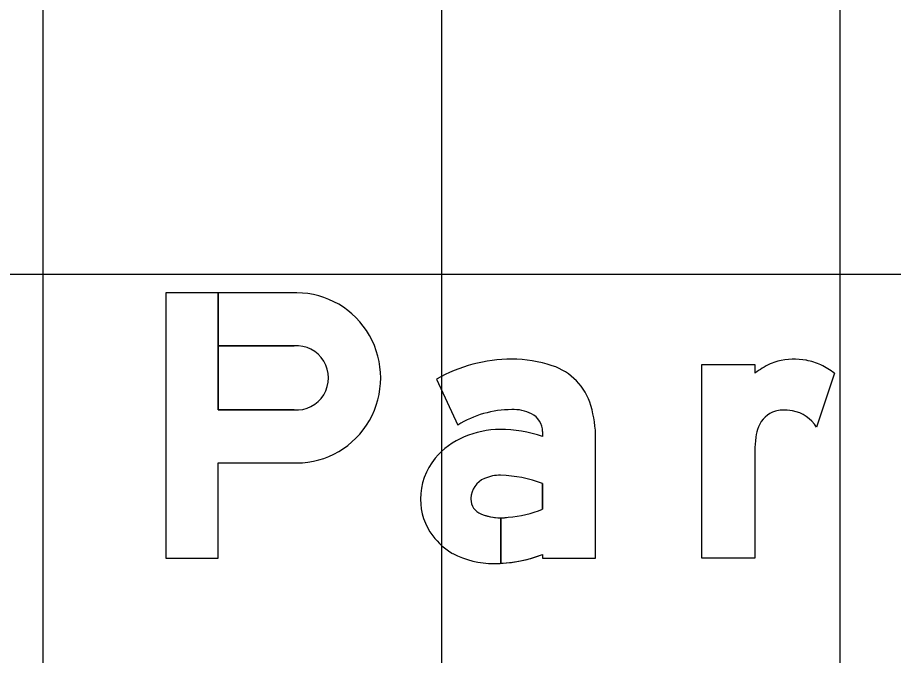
# Model space of a CAD drawing. Extents: x 2193008 to 2198143, y 1236112 to 1237864.
# Drawn here: x 2197048.577 to 2197052.974, y 1237288.276 to 1237291.479 of the extents above; entities that cross this region are included whole.
import ezdxf

# ---------------------------------------------------------------- set-up
doc = ezdxf.new("R2010")
doc.units = 0
for name, color, linetype in [('GSBWFILL', 7, 'Continuous'), ('GSCOLORFILL', 7, 'Continuous'), ('GSOUTLINE', 7, 'Continuous'), ('M-ROADS', 7, 'Continuous')]:
    doc.layers.add(name, color=color, linetype=linetype)

msp = doc.modelspace()

# ---------------------------------------------------------------- linework, layer by layer
at = {"layer": 'GSBWFILL'}
msp.add_line((2197052.6777, 1237289.6931), (2197052.5874, 1237289.4222), dxfattribs=at)
for points in [[(2197049.3211, 1237290.0962), (2197049.3211, 1237288.7642), (2197049.5837, 1237288.7642), (2197049.5837, 1237289.2427), (2197049.979, 1237289.2427)], [(2197049.9653, 1237289.5091), (2197049.5837, 1237289.5091), (2197049.5837, 1237290.0962), (2197049.3211, 1237290.0962)], [(2197049.979, 1237290.0962), (2197049.5838, 1237290.0962), (2197049.5838, 1237289.8298), (2197049.9653, 1237289.8298)], [(2197052.2781, 1237289.3018), (2197052.2781, 1237288.7642), (2197052.0117, 1237288.7642), (2197052.0117, 1237289.7366), (2197052.2781, 1237289.7366), (2197052.2781, 1237289.6931)], [(2197050.6799, 1237289.6632), (2197050.7869, 1237289.4323)], [(2197051.2125, 1237289.3998), (2197051.2125, 1237289.3753)], [(2197051.2125, 1237288.7829), (2197051.2125, 1237288.7642), (2197051.4789, 1237288.7642), (2197051.4789, 1237289.3652)], [(2197051.2125, 1237289.1395), (2197051.2125, 1237289.0101)], [(2197051.0027, 1237288.7384), (2197051.0027, 1237288.967)], [(2197051.0028, 1237288.967), (2197051.0028, 1237288.7384)]]:
    msp.add_lwpolyline(points, dxfattribs=at)
for centre, major_axis, ratio, start_param, end_param in [((2197049.9792, 1237289.6694), (0, 0.4268), 0.98587, 3.140988, 6.28379), ((2197049.9787, 1237289.6694), (0, 0.161), 0.98587, 3.056611, 6.368167), ((2197051.0578, 1237288.9997), (0, 0.7635), 0.999999, 0, 0.517719), ((2197051.0578, 1237289.1112), (0, 0.652), 0.999999, 5.96613, 6.283185), ((2197052.5458, 1237289.3381), (0, 0.4446), 0.999994, 0.443663, 0.646229), ((2197052.4408, 1237289.5593), (0, 0.1998), 0.999994, 0.24142, 0.443663), ((2197052.475, 1237289.4203), (0, 0.343), 0.999994, 6.103268, 6.524606), ((2197052.4827, 1237289.4628), (0, 0.2997), 0.999994, 5.846069, 6.103268), ((2197052.4521, 1237289.3973), (0, 0.372), 0.999994, 5.631644, 5.846069), ((2197051.1676, 1237289.446), (0, 0.2997), 0.999999, 4.997165, 5.96613), ((2197051.0673, 1237289.3086), (0, 0.2018), 0.999999, 5.822746, 6.330435), ((2197050.8919, 1237289.3652), (0, 0.587), 0.999999, 4.712389, 4.997165), ((2197051.0578, 1237288.9997), (0, 0.5104), 0.999999, 0, 0.559495), ((2197051.1126, 1237289.3998), (0, 0.0999), 0.999999, 4.712389, 5.822746), ((2197052.4196, 1237289.3743), (0, 0.1332), 0.999994, 0.293855, 1.188904), ((2197052.4222, 1237289.3656), (0, 0.1422), 0.999994, 0.067293, 0.293855), ((2197052.427, 1237289.2949), (0, 0.2131), 0.999994, 6.094384, 6.350479), ((2197052.4326, 1237289.3242), (0, 0.1833), 0.999994, 5.27661, 6.094384), ((2197052.4889, 1237289.3464), (0, 0.2079), 0.999994, 1.188904, 1.450084), ((2197050.9989, 1237288.9534), (0, 0.4568), 0.999999, 0, 0.404512), ((2197050.9989, 1237288.7377), (0, 0.6725), 0.999999, 5.959871, 6.283185), ((2197050.9676, 1237289.0214), (0, 0.382), 0.999999, 0.399285, 0.87593), ((2197052.8427, 1237289.3012), (0, 0.5646), 0.999994, 1.445958, 1.569673), ((2197050.9206, 1237289.0605), (0, 0.3208), 0.999999, 0.87593, 1.570796), ((2197050.9661, 1237289.0608), (0, 0.1132), 0.999999, 0.408547, 1.530785), ((2197050.9976, 1237288.9879), (0, 0.1926), 0.999999, 6.259455, 6.691732), ((2197050.9836, 1237288.5259), (0, 0.6549), 0.999999, 5.926185, 6.254823), ((2197050.9064, 1237289.0605), (0, 0.3066), 0.999999, 1.570796, 2.21394), ((2197050.9735, 1237289.0605), (0, 0.1206), 0.999999, 1.530785, 1.570796), ((2197050.9328, 1237289.0605), (0, 0.0799), 0.999999, 1.570796, 2.757027), ((2197051.0027, 1237289.2334), (0, 0.2664), 0.999999, 2.757027, 3.141593), ((2197050.9872, 1237289.5831), (0, 0.6157), 0.999999, 3.228562, 3.516221), ((2197051.0027, 1237289.2334), (0, 0.2664), 0.999999, 3.141843, 3.28451), ((2197050.9336, 1237289.0809), (0, 0.3406), 0.999999, 2.21394, 2.611125), ((2197050.9685, 1237289.1959), (0, 0.4583), 0.999999, 2.672443, 3.141593), ((2197050.9685, 1237289.4175), (0, 0.6799), 0.999999, 3.192057, 3.508644), ((2197050.9685, 1237289.4175), (0, 0.6799), 0.999999, 3.141593, 3.191959)]:
    msp.add_ellipse(centre, major_axis=major_axis, ratio=ratio, start_param=start_param, end_param=end_param, dxfattribs=at)
at = {"layer": 'GSCOLORFILL'}
msp.add_line((2197052.6777, 1237289.6931), (2197052.5874, 1237289.4222), dxfattribs=at)
for points in [[(2197049.3211, 1237290.0962), (2197049.3211, 1237288.7642), (2197049.5837, 1237288.7642), (2197049.5837, 1237289.2427), (2197049.979, 1237289.2427)], [(2197049.9653, 1237289.5091), (2197049.5837, 1237289.5091), (2197049.5837, 1237290.0962), (2197049.3211, 1237290.0962)], [(2197049.979, 1237290.0962), (2197049.5838, 1237290.0962), (2197049.5838, 1237289.8298), (2197049.9653, 1237289.8298)], [(2197052.2781, 1237289.3018), (2197052.2781, 1237288.7642), (2197052.0117, 1237288.7642), (2197052.0117, 1237289.7366), (2197052.2781, 1237289.7366), (2197052.2781, 1237289.6931)], [(2197050.6799, 1237289.6632), (2197050.7869, 1237289.4323)], [(2197051.2125, 1237289.3998), (2197051.2125, 1237289.3753)], [(2197051.2125, 1237288.7829), (2197051.2125, 1237288.7642), (2197051.4789, 1237288.7642), (2197051.4789, 1237289.3652)], [(2197051.2125, 1237289.1395), (2197051.2125, 1237289.0101)], [(2197051.0027, 1237288.7384), (2197051.0027, 1237288.967)], [(2197051.0028, 1237288.967), (2197051.0028, 1237288.7384)]]:
    msp.add_lwpolyline(points, dxfattribs=at)
for centre, major_axis, ratio, start_param, end_param in [((2197049.9792, 1237289.6694), (0, 0.4268), 0.98587, 3.140988, 6.28379), ((2197049.9787, 1237289.6694), (0, 0.161), 0.98587, 3.056611, 6.368167), ((2197051.0578, 1237288.9997), (0, 0.7635), 0.999999, 0, 0.517719), ((2197051.0578, 1237289.1112), (0, 0.652), 0.999999, 5.96613, 6.283185), ((2197052.5458, 1237289.3381), (0, 0.4446), 0.999994, 0.443663, 0.646229), ((2197052.4408, 1237289.5593), (0, 0.1998), 0.999994, 0.24142, 0.443663), ((2197052.475, 1237289.4203), (0, 0.343), 0.999994, 6.103268, 6.524606), ((2197052.4827, 1237289.4628), (0, 0.2997), 0.999994, 5.846069, 6.103268), ((2197052.4521, 1237289.3973), (0, 0.372), 0.999994, 5.631644, 5.846069), ((2197051.1676, 1237289.446), (0, 0.2997), 0.999999, 4.997165, 5.96613), ((2197051.0673, 1237289.3086), (0, 0.2018), 0.999999, 5.822746, 6.330435), ((2197050.8919, 1237289.3652), (0, 0.587), 0.999999, 4.712389, 4.997165), ((2197051.0578, 1237288.9997), (0, 0.5104), 0.999999, 0, 0.559495), ((2197051.1126, 1237289.3998), (0, 0.0999), 0.999999, 4.712389, 5.822746), ((2197052.4196, 1237289.3743), (0, 0.1332), 0.999994, 0.293855, 1.188904), ((2197052.4222, 1237289.3656), (0, 0.1422), 0.999994, 0.067293, 0.293855), ((2197052.427, 1237289.2949), (0, 0.2131), 0.999994, 6.094384, 6.350479), ((2197052.4326, 1237289.3242), (0, 0.1833), 0.999994, 5.27661, 6.094384), ((2197052.4889, 1237289.3464), (0, 0.2079), 0.999994, 1.188904, 1.450084), ((2197050.9989, 1237288.9534), (0, 0.4568), 0.999999, 0, 0.404512), ((2197050.9989, 1237288.7377), (0, 0.6725), 0.999999, 5.959871, 6.283185), ((2197050.9676, 1237289.0214), (0, 0.382), 0.999999, 0.399285, 0.87593), ((2197052.8427, 1237289.3012), (0, 0.5646), 0.999994, 1.445958, 1.569673), ((2197050.9206, 1237289.0605), (0, 0.3208), 0.999999, 0.87593, 1.570796), ((2197050.9661, 1237289.0608), (0, 0.1132), 0.999999, 0.408547, 1.530785), ((2197050.9976, 1237288.9879), (0, 0.1926), 0.999999, 6.259455, 6.691732), ((2197050.9836, 1237288.5259), (0, 0.6549), 0.999999, 5.926185, 6.254823), ((2197050.9064, 1237289.0605), (0, 0.3066), 0.999999, 1.570796, 2.21394), ((2197050.9735, 1237289.0605), (0, 0.1206), 0.999999, 1.530785, 1.570796), ((2197050.9328, 1237289.0605), (0, 0.0799), 0.999999, 1.570796, 2.757027), ((2197051.0027, 1237289.2334), (0, 0.2664), 0.999999, 2.757027, 3.141593), ((2197050.9872, 1237289.5831), (0, 0.6157), 0.999999, 3.228562, 3.516221), ((2197051.0027, 1237289.2334), (0, 0.2664), 0.999999, 3.141843, 3.28451), ((2197050.9336, 1237289.0809), (0, 0.3406), 0.999999, 2.21394, 2.611125), ((2197050.9685, 1237289.1959), (0, 0.4583), 0.999999, 2.672443, 3.141593), ((2197050.9685, 1237289.4175), (0, 0.6799), 0.999999, 3.192057, 3.508644), ((2197050.9685, 1237289.4175), (0, 0.6799), 0.999999, 3.141593, 3.191959)]:
    msp.add_ellipse(centre, major_axis=major_axis, ratio=ratio, start_param=start_param, end_param=end_param, dxfattribs=at)
at = {"layer": 'GSOUTLINE'}
for p, q in [((2197052.6777, 1237289.6931), (2197052.5874, 1237289.4222)), ((2197049.5837, 1237289.5091), (2197049.9653, 1237289.5091)), ((2197049.5837, 1237289.2427), (2197049.979, 1237289.2427))]:
    msp.add_line(p, q, dxfattribs=at)
for points in [[(2197049.979, 1237290.0962), (2197049.3211, 1237290.0962), (2197049.3211, 1237288.7642), (2197049.5837, 1237288.7642), (2197049.5837, 1237289.2427)], [(2197049.9653, 1237289.8298), (2197049.5837, 1237289.8298), (2197049.5837, 1237289.5091)], [(2197052.2781, 1237289.3018), (2197052.2781, 1237288.7642), (2197052.0117, 1237288.7642), (2197052.0117, 1237289.7366), (2197052.2781, 1237289.7366), (2197052.2781, 1237289.6931)], [(2197050.6799, 1237289.6632), (2197050.7869, 1237289.4323)], [(2197051.2125, 1237289.3998), (2197051.2125, 1237289.3753)], [(2197051.2125, 1237288.7829), (2197051.2125, 1237288.7642), (2197051.4789, 1237288.7642), (2197051.4789, 1237289.3652)], [(2197051.2125, 1237289.0101), (2197051.2125, 1237289.1395)]]:
    msp.add_lwpolyline(points, dxfattribs=at)
for centre, major_axis, ratio, start_param, end_param in [((2197049.9792, 1237289.6694), (0, 0.4268), 0.98587, 3.140988, 6.28379), ((2197049.9787, 1237289.6694), (0, 0.161), 0.98587, 3.056611, 6.368167), ((2197051.0578, 1237288.9997), (0, 0.7635), 0.999999, 6.283185, 6.800904), ((2197051.0578, 1237289.1112), (0, 0.652), 0.999999, 5.96613, 6.283185), ((2197052.5458, 1237289.3381), (0, 0.4446), 0.999994, 0.443663, 0.646229), ((2197052.4408, 1237289.5593), (0, 0.1998), 0.999994, 0.24142, 0.443663), ((2197052.475, 1237289.4203), (0, 0.343), 0.999994, 6.103268, 6.524606), ((2197052.4827, 1237289.4628), (0, 0.2997), 0.999994, 5.846069, 6.103268), ((2197052.4521, 1237289.3973), (0, 0.372), 0.999994, 5.631644, 5.846069), ((2197051.1676, 1237289.446), (0, 0.2997), 0.999999, 4.997165, 5.96613), ((2197051.0673, 1237289.3086), (0, 0.2018), 0.999999, 5.822746, 6.330435), ((2197050.8919, 1237289.3652), (0, 0.587), 0.999999, 4.712389, 4.997165), ((2197051.0578, 1237288.9997), (0, 0.5104), 0.999999, 0, 0.559495), ((2197051.1126, 1237289.3998), (0, 0.0999), 0.999999, 4.712389, 5.822746), ((2197052.4196, 1237289.3743), (0, 0.1332), 0.999994, 0.293855, 1.188904), ((2197052.4222, 1237289.3656), (0, 0.1422), 0.999994, 0.067293, 0.293855), ((2197052.427, 1237289.2949), (0, 0.2131), 0.999994, 6.094384, 6.350479), ((2197052.4326, 1237289.3242), (0, 0.1833), 0.999994, 5.27661, 6.094384), ((2197052.4889, 1237289.3464), (0, 0.2079), 0.999994, 1.188904, 1.450084), ((2197050.9989, 1237288.9534), (0, 0.4568), 0.999999, 0, 0.404512), ((2197050.9989, 1237288.7377), (0, 0.6725), 0.999999, 5.959871, 6.283185), ((2197050.9676, 1237289.0214), (0, 0.382), 0.999999, 0.399285, 0.87593), ((2197052.8427, 1237289.3012), (0, 0.5646), 0.999994, 1.445958, 1.569673), ((2197050.9206, 1237289.0605), (0, 0.3208), 0.999999, 0.87593, 1.570796), ((2197050.9661, 1237289.0608), (0, 0.1132), 0.999999, 0.408547, 1.530785), ((2197050.9976, 1237288.9879), (0, 0.1926), 0.999999, 6.25958, 6.691732), ((2197050.9836, 1237288.5259), (0, 0.6549), 0.999999, 5.926185, 6.254787), ((2197051.0019, 1237289.1705), (0, 0.00999), 0.999999, 6.254787, 6.25958), ((2197050.9064, 1237289.0605), (0, 0.3066), 0.999999, 1.570796, 2.21394), ((2197050.9735, 1237289.0605), (0, 0.1206), 0.999999, 1.530785, 1.570796), ((2197050.9328, 1237289.0605), (0, 0.0799), 0.999999, 1.570796, 2.757027), ((2197051.0027, 1237289.2334), (0, 0.2664), 0.999999, 2.757027, 3.28451), ((2197050.9872, 1237289.5831), (0, 0.6157), 0.999999, 3.228562, 3.516221), ((2197050.9336, 1237289.0809), (0, 0.3406), 0.999999, 2.21394, 2.611125), ((2197050.9685, 1237289.1959), (0, 0.4583), 0.999999, 2.672443, 3.141593), ((2197050.9685, 1237289.4175), (0, 0.6799), 0.999999, 3.141593, 3.508644)]:
    msp.add_ellipse(centre, major_axis=major_axis, ratio=ratio, start_param=start_param, end_param=end_param, dxfattribs=at)
at = {"layer": 'M-ROADS'}
for p, q in [((2197048.7065, 1237258.191), (2197048.7065, 1237318.191)), ((2197050.7065, 1237258.191), (2197050.7065, 1237318.191)), ((2197052.7065, 1237258.191), (2197052.7065, 1237318.191)), ((2197024.7065, 1237290.191), (2197154.7065, 1237290.191))]:
    msp.add_line(p, q, dxfattribs=at)

doc.saveas('drawing.dxf')
